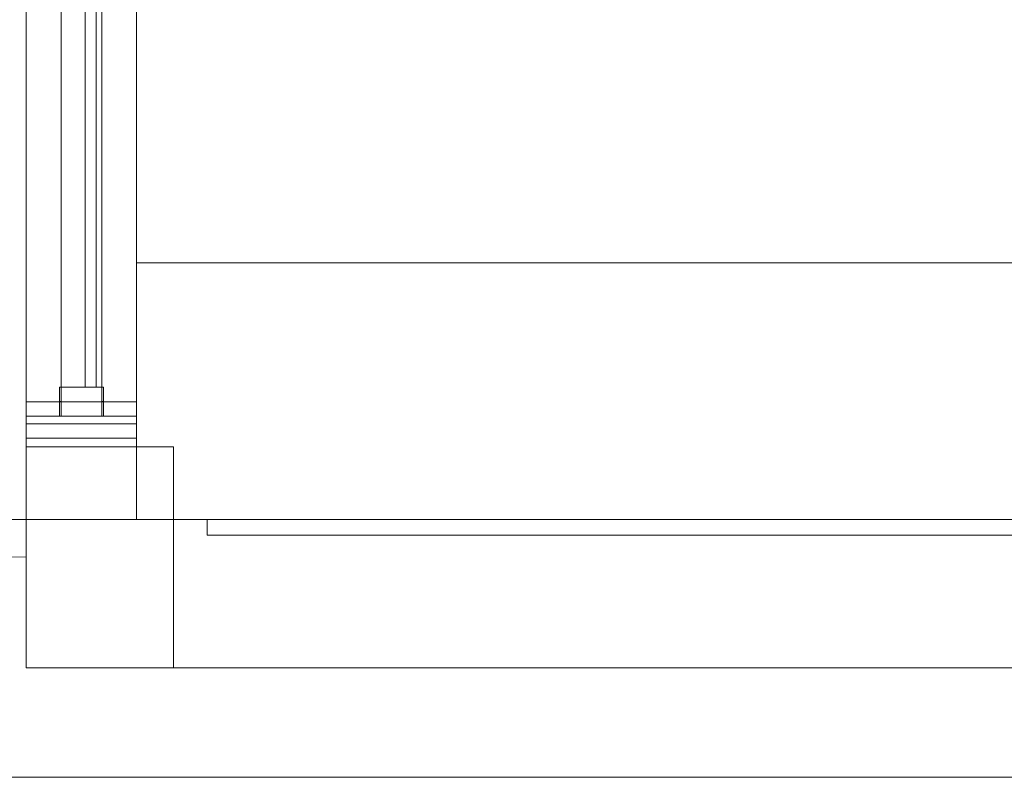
# Model space of a CAD drawing. Header units: millimetres. Extents: x 321 to 585, y -277 to 9.
# Tile 988 of 1056: x 371.11 to 373.78, y -40.11 to -38.06. Entities that reach past the tile are written whole.
import ezdxf

# ---------------------------------------------------------------- set-up
doc = ezdxf.new("R2010")
doc.units = ezdxf.units.MM
doc.header["$MEASUREMENT"] = 0
for name, color, linetype, lineweight in [('IFC-Janela-Contorno', 142, 'Continuous', 5), ('IFC-Laje-Contorno', 134, 'Continuous', 5), ('IFC-Parede-Contorno', 42, 'Continuous', 5), ('IFC-Pilar-Contorno', 83, 'Continuous', 5), ('IFC-Viga-Contorno', 66, 'Continuous', 5)]:
    doc.layers.add(name, color=color, linetype=linetype, lineweight=lineweight)

msp = doc.modelspace()

# ---------------------------------------------------------------- linework, layer by layer
at = {"layer": 'IFC-Janela-Contorno', "color": 7, "lineweight": 5}
for p, q in [((371.1231, -39.0932), (371.1231, -36.8132)), ((371.4231, -39.0932), (371.4231, -36.8132)), ((371.2181, -39.132), (371.2181, -36.852)), ((371.2831, -38.9344), (371.2831, -36.8532)), ((371.3281, -39.132), (371.3281, -36.852)), ((371.3131, -39.0532), (371.3131, -36.972)), ((371.2181, -39.0532), (371.2181, -37.9732)), ((371.3281, -39.0532), (371.3281, -37.9732)), ((371.2831, -39.0532), (371.2831, -38.9344)), ((371.2131, -39.0532), (371.2196, -39.0532)), ((371.2131, -39.091), (371.2131, -39.0532)), ((371.2196, -39.0532), (371.3331, -39.0532)), ((371.3331, -39.0553), (371.3331, -39.0532)), ((371.3331, -39.0932), (371.3331, -39.0553)), ((371.1231, -39.0932), (371.2131, -39.0932)), ((371.1231, -39.0973), (371.1231, -39.0932)), ((371.1231, -39.0932), (371.4018, -39.0932)), ((371.1231, -39.1532), (371.1231, -39.0973)), ((371.2131, -39.0932), (371.2131, -39.091)), ((371.2131, -39.092), (371.2181, -39.092)), ((371.2131, -39.0942), (371.2131, -39.092)), ((371.2131, -39.132), (371.2131, -39.0942)), ((371.3281, -39.092), (371.3331, -39.092)), ((371.3331, -39.1299), (371.3331, -39.092)), ((371.3331, -39.0932), (371.4231, -39.0932)), ((371.4018, -39.0932), (371.4231, -39.0932)), ((371.4231, -39.1473), (371.4231, -39.0932)), ((371.1231, -39.1862), (371.1231, -39.132)), ((371.1231, -39.132), (371.1445, -39.132)), ((371.1445, -39.132), (371.2181, -39.132)), ((371.1515, -39.1532), (371.4231, -39.1532)), ((371.2181, -39.132), (371.3281, -39.132)), ((371.3281, -39.132), (371.4231, -39.132)), ((371.3331, -39.132), (371.3331, -39.1299)), ((371.4231, -39.1862), (371.4231, -39.132)), ((371.4231, -39.1532), (371.4231, -39.1473)), ((371.1231, -39.192), (371.1231, -39.1862)), ((371.1231, -39.192), (371.3948, -39.192)), ((371.3948, -39.192), (371.4231, -39.192)), ((371.4231, -39.192), (371.4231, -39.1862))]:
    msp.add_line(p, q, dxfattribs=at)
at = {"layer": 'IFC-Laje-Contorno', "color": 7, "lineweight": 5}
for p, q in [((371.4231, -38.7154), (371.4231, -36.5443)), ((371.4231, -38.7154), (371.4231, -36.8132)), ((371.1231, -39.132), (371.1231, -36.852)), ((371.4231, -38.7154), (376.3251, -38.7154)), ((371.4231, -39.2154), (371.4231, -38.7154)), ((371.4231, -39.2154), (371.4231, -38.7154)), ((371.4231, -38.7154), (376.3251, -38.7154)), ((371.1231, -39.2154), (371.1231, -39.192)), ((371.523, -39.4132), (376.3251, -39.4132)), ((372.1258, -39.4132), (375.1751, -39.4132)), ((367.1998, -39.5611), (371.123, -39.5145)), ((371.523, -39.8154), (376.3251, -39.8154))]:
    msp.add_line(p, q, dxfattribs=at)
at = {"layer": 'IFC-Parede-Contorno', "color": 7, "lineweight": 5}
for p, q in [((371.4231, -39.1532), (371.4231, -36.7532)), ((371.1231, -39.1532), (371.3948, -39.1532)), ((371.1231, -39.2076), (371.1231, -39.1532)), ((371.4231, -39.2076), (371.4231, -39.1532)), ((371.1231, -39.4132), (371.1231, -39.2076)), ((371.4231, -39.4132), (371.4231, -39.2076)), ((356.1907, -39.4132), (372.1258, -39.4132)), ((372.1258, -39.4132), (372.583, -39.4132)), ((372.583, -39.4132), (373.4299, -39.4132)), ((373.4299, -39.4132), (376.3251, -39.4132)), ((356.1907, -40.1132), (372.583, -40.1132)), ((372.583, -40.1132), (373.4299, -40.1132)), ((373.4299, -40.1132), (376.6858, -40.1132))]:
    msp.add_line(p, q, dxfattribs=at)
at = {"layer": 'IFC-Pilar-Contorno', "color": 7, "lineweight": 5}
for p, q in [((371.123, -39.6043), (371.123, -39.2154)), ((371.123, -39.2154), (371.1682, -39.2154)), ((371.123, -39.2154), (371.3738, -39.2154)), ((371.1682, -39.2154), (371.2638, -39.2154)), ((371.2638, -39.2154), (371.523, -39.2154)), ((371.3738, -39.2154), (371.4206, -39.2154)), ((371.4206, -39.2154), (371.523, -39.2154)), ((371.523, -39.2831), (371.523, -39.2154)), ((371.523, -39.5916), (371.523, -39.2154)), ((371.523, -39.4266), (371.523, -39.2831)), ((371.123, -39.4393), (371.123, -39.3691)), ((371.123, -39.8154), (371.123, -39.4393)), ((371.523, -39.8154), (371.523, -39.4266)), ((371.123, -39.672), (371.123, -39.6043)), ((371.523, -39.7453), (371.523, -39.5916)), ((371.123, -39.8154), (371.123, -39.672)), ((371.523, -39.8154), (371.523, -39.7453)), ((371.123, -39.8154), (371.3823, -39.8154)), ((371.123, -39.8154), (371.1698, -39.8154)), ((371.1698, -39.8154), (371.2723, -39.8154)), ((371.2723, -39.8154), (371.523, -39.8154)), ((371.3823, -39.8154), (371.4779, -39.8154)), ((371.4779, -39.8154), (371.523, -39.8154))]:
    msp.add_line(p, q, dxfattribs=at)
at = {"layer": 'IFC-Viga-Contorno', "color": 7, "lineweight": 5}
for q in [(371.6146, -39.4132), (376.3251, -39.4554)]:
    msp.add_line((371.6146, -39.4554), q, dxfattribs=at)

doc.saveas('drawing.dxf')
